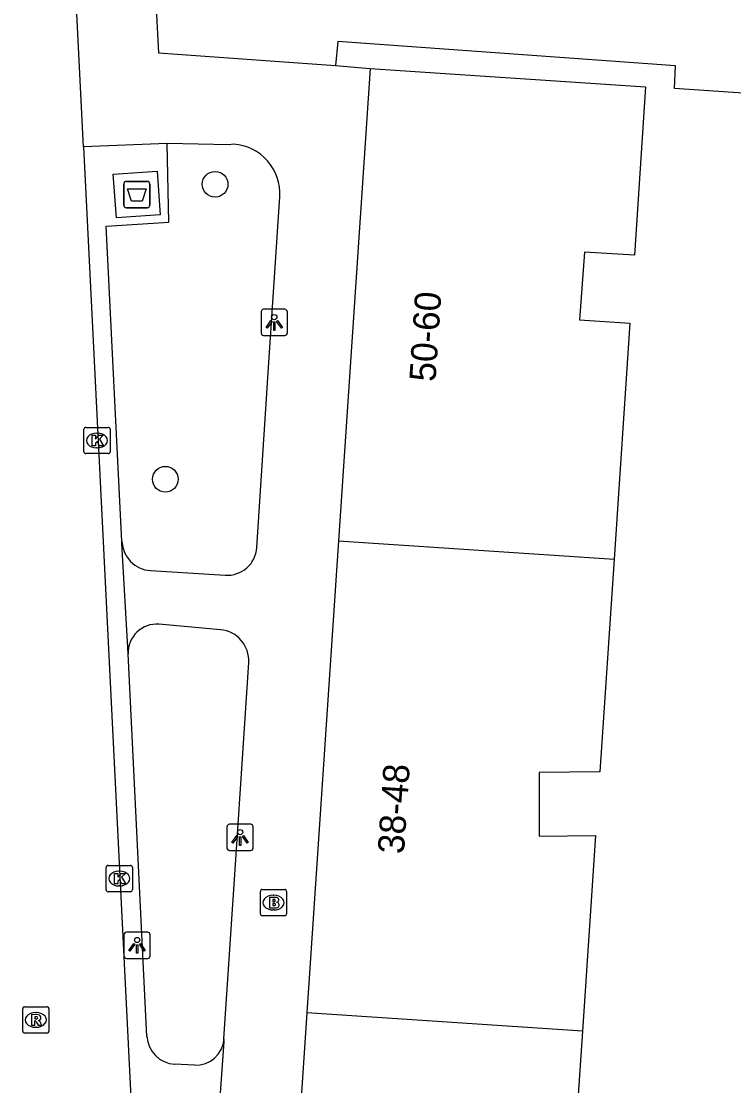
# Model space of a CAD drawing. Extents: x 161084 to 161928, y 385355 to 386522.
# Drawn here: x 161833.18 to 161860.29, y 386174.48 to 386214.96 of the extents above; entities that cross this region are included whole.
import ezdxf

# ---------------------------------------------------------------- set-up
doc = ezdxf.new("R2010")
doc.units = 0
for name, color, linetype in [('IMGEO_Afval_apart_plaats', 7, 'Continuous'), ('IMGEO_Boom', 7, 'Continuous'), ('IMGEO_Brandkraan', 7, 'Continuous'), ('IMGEO_Kolk', 7, 'Continuous'), ('IMGEO_Lichtpunt', 7, 'Continuous'), ('IMGEO_Pand', 7, 'Continuous'), ('IMGEO_Pand_nummerreeks', 7, 'Continuous'), ('IMGEO_Rijbaan_lokaal_open', 7, 'Continuous'), ('IMGEO_Rioolput', 7, 'Continuous'), ('IMGEO_Voetpad_gesloten', 7, 'Continuous'), ('IMGEO_Voetpad_open', 7, 'Continuous')]:
    doc.layers.add(name, color=color, linetype=linetype)

msp = doc.modelspace()

# ---------------------------------------------------------------- linework, layer by layer
at = {"layer": 'IMGEO_Afval_apart_plaats'}
for p, q in [((161837.183, 386208.873), (161837.973, 386208.873)), ((161837.973, 386208.873), (161837.183, 386208.873)), ((161837.083, 386207.973), (161837.083, 386208.773)), ((161837.083, 386208.773), (161837.083, 386207.973)), ((161838.073, 386208.773), (161838.073, 386207.973)), ((161838.073, 386207.973), (161838.073, 386208.773)), ((161837.973, 386207.873), (161837.183, 386207.873)), ((161837.183, 386207.873), (161837.973, 386207.873))]:
    msp.add_line(p, q, dxfattribs=at)
msp.add_lwpolyline([(161837.226, 386208.587), (161837.93, 386208.587), (161837.781, 386208.117), (161837.375, 386208.117), (161837.226, 386208.587)], dxfattribs=at)
for centre, start, end in [((161837.183, 386208.773), 90, 180), ((161837.183, 386208.773), 90, 180), ((161837.973, 386208.773), 0, 90), ((161837.973, 386208.773), 360, 90), ((161837.183, 386207.973), 180, 270), ((161837.183, 386207.973), 180, 270), ((161837.973, 386207.973), 270, 0), ((161837.973, 386207.973), 270, 0)]:
    msp.add_arc(centre, 0.1, start, end, dxfattribs=at)
at = {"layer": 'IMGEO_Boom'}
for centre in [(161840.559, 386208.764), (161838.665, 386197.545)]:
    msp.add_circle(centre, 0.489, dxfattribs=at)
at = {"layer": 'IMGEO_Brandkraan'}
for p, q in [((161842.28, 386181.016), (161842.28, 386181.868)), ((161842.355, 386181.942), (161843.207, 386181.942)), ((161842.768, 386181.722), (161842.793, 386181.722)), ((161843.281, 386181.868), (161843.281, 386181.016)), ((161843.207, 386180.942), (161842.355, 386180.942)), ((161842.791, 386181.162), (161842.766, 386181.162))]:
    msp.add_line(p, q, dxfattribs=at)
for points in [[(161842.28, 386181.016), (161842.28, 386181.868)], [(161842.355, 386181.942), (161843.207, 386181.942)], [(161843.281, 386181.868), (161843.281, 386181.016)], [(161842.628, 386181.642), (161842.628, 386181.242), (161842.841, 386181.242)], [(161842.859, 386181.642), (161842.628, 386181.642)], [(161842.807, 386181.561), (161842.753, 386181.561), (161842.753, 386181.485)], [(161842.753, 386181.485), (161842.806, 386181.485)], [(161842.815, 386181.409), (161842.753, 386181.409), (161842.753, 386181.328)], [(161842.753, 386181.328), (161842.815, 386181.328)], [(161843.207, 386180.942), (161842.355, 386180.942)]]:
    msp.add_lwpolyline(points, dxfattribs=at)
for centre, radius, start, end in [((161842.357, 386181.866), 0.0765, 91.552, 178.448), ((161842.357, 386181.866), 0.0765, 91.552, 178.448), ((161843.205, 386181.866), 0.0765, 1.552, 88.448), ((161843.205, 386181.866), 0.0765, 1.552, 88.448), ((161842.808, 386181.523), 0.0379, 267.8285, 90.9355), ((161842.816, 386181.368), 0.0404, 269.8759, 90.5077), ((161842.863, 386181.497), 0.145, 59.4692, 91.5367), ((161842.888, 386181.544), 0.0922, 285.5137, 58.1501), ((161842.893, 386181.352), 0.105, 301.3115, 78.989), ((161842.357, 386181.018), 0.0765, 181.552, 268.448), ((161842.357, 386181.018), 0.0765, 181.552, 268.448), ((161842.847, 386181.493), 0.251, 268.6676, 293.5347), ((161843.205, 386181.018), 0.0765, 271.552, 358.448), ((161843.205, 386181.018), 0.0765, 271.552, 358.448)]:
    msp.add_arc(centre, radius, start, end, dxfattribs=at)
for centre, major_axis, ratio, start_param, end_param in [((161842.767, 386181.442), (-0.387, 0.002), 0.722429, 4.712389, 7.853982), ((161842.792, 386181.442), (-0.39, 0.002), 0.717154, 1.570796, 4.712389)]:
    msp.add_ellipse(centre, major_axis=major_axis, ratio=ratio, start_param=start_param, end_param=end_param, dxfattribs=at)
at = {"layer": 'IMGEO_Kolk'}
for p, q in [((161835.64, 386199.519), (161836.492, 386199.519)), ((161835.565, 386198.593), (161835.565, 386199.445)), ((161836.053, 386199.299), (161836.078, 386199.299)), ((161836.566, 386199.445), (161836.566, 386198.593)), ((161836.076, 386198.739), (161836.051, 386198.739)), ((161836.492, 386198.519), (161835.64, 386198.519)), ((161836.411, 386181.93), (161836.411, 386182.782)), ((161836.486, 386182.856), (161837.338, 386182.856)), ((161836.899, 386182.636), (161836.924, 386182.636)), ((161837.412, 386182.782), (161837.412, 386181.93)), ((161837.338, 386181.856), (161836.486, 386181.856)), ((161836.922, 386182.076), (161836.897, 386182.076))]:
    msp.add_line(p, q, dxfattribs=at)
for points in [[(161835.64, 386199.519), (161836.492, 386199.519)], [(161835.565, 386198.593), (161835.565, 386199.445)], [(161835.886, 386199.219), (161836.009, 386199.219), (161836.009, 386199.068), (161836.139, 386199.219), (161836.303, 386199.219), (161836.157, 386199.068), (161836.31, 386198.819), (161836.158, 386198.819), (161836.073, 386198.983), (161836.009, 386198.916), (161836.009, 386198.819), (161835.886, 386198.819), (161835.886, 386199.219)], [(161836.566, 386199.445), (161836.566, 386198.593)], [(161836.492, 386198.519), (161835.64, 386198.519)], [(161836.411, 386181.93), (161836.411, 386182.782)], [(161836.486, 386182.856), (161837.338, 386182.856)], [(161836.732, 386182.556), (161836.855, 386182.556), (161836.855, 386182.405), (161836.985, 386182.556), (161837.149, 386182.556), (161837.003, 386182.405), (161837.156, 386182.156), (161837.004, 386182.156), (161836.919, 386182.32), (161836.855, 386182.253), (161836.855, 386182.156), (161836.732, 386182.156), (161836.732, 386182.556)], [(161837.412, 386182.782), (161837.412, 386181.93)], [(161837.338, 386181.856), (161836.486, 386181.856)]]:
    msp.add_lwpolyline(points, dxfattribs=at)
for centre, start, end in [((161835.642, 386199.443), 91.552, 178.448), ((161835.642, 386199.443), 91.552, 178.448), ((161836.49, 386199.443), 1.552, 88.448), ((161836.49, 386199.443), 1.552, 88.448), ((161835.642, 386198.595), 181.552, 268.448), ((161835.642, 386198.595), 181.552, 268.448), ((161836.49, 386198.595), 271.552, 358.448), ((161836.49, 386198.595), 271.552, 358.448), ((161836.488, 386182.78), 91.552, 178.448), ((161836.488, 386182.78), 91.552, 178.448), ((161837.336, 386182.78), 1.552, 88.448), ((161837.336, 386182.78), 1.552, 88.448), ((161836.488, 386181.932), 181.552, 268.448), ((161836.488, 386181.932), 181.552, 268.448), ((161837.336, 386181.932), 271.552, 358.448), ((161837.336, 386181.932), 271.552, 358.448)]:
    msp.add_arc(centre, 0.0765, start, end, dxfattribs=at)
for centre, major_axis, ratio, start_param, end_param in [((161836.052, 386199.019), (-0.387, 0.002), 0.722429, 4.712389, 7.853982), ((161836.077, 386199.019), (-0.39, 0.002), 0.717154, 1.570796, 4.712389), ((161836.898, 386182.356), (-0.387, 0.002), 0.722429, 4.712389, 7.853982), ((161836.923, 386182.356), (-0.39, 0.002), 0.717154, 1.570796, 4.712389)]:
    msp.add_ellipse(centre, major_axis=major_axis, ratio=ratio, start_param=start_param, end_param=end_param, dxfattribs=at)
at = {"layer": 'IMGEO_Lichtpunt'}
for p, q in [((161843.213, 386204.009), (161842.405, 386204.009)), ((161843.213, 386204.009), (161842.405, 386204.009)), ((161842.311, 386203.914), (161842.311, 386203.107)), ((161842.311, 386203.914), (161842.311, 386203.107)), ((161843.307, 386203.107), (161843.307, 386203.914)), ((161843.307, 386203.107), (161843.307, 386203.914)), ((161842.405, 386203.013), (161843.213, 386203.013)), ((161842.405, 386203.013), (161843.213, 386203.013)), ((161841.011, 386184.327), (161841.011, 386183.52)), ((161841.011, 386184.327), (161841.011, 386183.52)), ((161841.913, 386184.422), (161841.105, 386184.422)), ((161841.913, 386184.422), (161841.105, 386184.422)), ((161842.007, 386183.52), (161842.007, 386184.327)), ((161842.007, 386183.52), (161842.007, 386184.327)), ((161841.105, 386183.426), (161841.913, 386183.426)), ((161841.105, 386183.426), (161841.913, 386183.426)), ((161837.091, 386180.222), (161837.091, 386179.415)), ((161837.091, 386180.222), (161837.091, 386179.415)), ((161837.993, 386180.317), (161837.185, 386180.317)), ((161837.993, 386180.317), (161837.185, 386180.317)), ((161838.087, 386179.415), (161838.087, 386180.222)), ((161838.087, 386179.415), (161838.087, 386180.222)), ((161837.185, 386179.321), (161837.993, 386179.321)), ((161837.185, 386179.321), (161837.993, 386179.321))]:
    msp.add_line(p, q, dxfattribs=at)
for points in [[(161842.685, 386203.578), (161842.724, 386203.55), (161842.536, 386203.288), (161842.498, 386203.315), (161842.685, 386203.578)], [(161842.897, 386203.55), (161842.935, 386203.577), (161843.122, 386203.315), (161843.083, 386203.287), (161842.897, 386203.55)], [(161842.787, 386203.53), (161842.834, 386203.53), (161842.834, 386203.208), (161842.787, 386203.208), (161842.787, 386203.53)], [(161841.385, 386183.991), (161841.424, 386183.963), (161841.236, 386183.701), (161841.198, 386183.728), (161841.385, 386183.991)], [(161841.487, 386183.943), (161841.534, 386183.943), (161841.534, 386183.621), (161841.487, 386183.621), (161841.487, 386183.943)], [(161841.597, 386183.963), (161841.635, 386183.99), (161841.822, 386183.728), (161841.783, 386183.7), (161841.597, 386183.963)], [(161837.465, 386179.886), (161837.504, 386179.858), (161837.316, 386179.596), (161837.278, 386179.623), (161837.465, 386179.886)], [(161837.567, 386179.838), (161837.614, 386179.838), (161837.614, 386179.516), (161837.567, 386179.516), (161837.567, 386179.838)], [(161837.677, 386179.858), (161837.715, 386179.885), (161837.902, 386179.623), (161837.863, 386179.595), (161837.677, 386179.858)]]:
    msp.add_lwpolyline(points, dxfattribs=at)
for centre in [(161842.81, 386203.712), (161841.51, 386184.125), (161837.59, 386180.02)]:
    msp.add_circle(centre, 0.0994, dxfattribs=at)
for centre, start, end in [((161842.405, 386203.914), 90, 180), ((161842.405, 386203.914), 90, 180), ((161843.213, 386203.914), 0, 90), ((161843.213, 386203.914), 0, 90), ((161842.405, 386203.107), 180, 270), ((161842.405, 386203.107), 180, 270), ((161843.213, 386203.107), 270, 0), ((161843.213, 386203.107), 270, 360), ((161841.105, 386184.327), 90, 180), ((161841.105, 386184.327), 90, 180), ((161841.913, 386184.327), 0, 90), ((161841.913, 386184.327), 0, 90), ((161841.105, 386183.52), 180, 270), ((161841.105, 386183.52), 180, 270), ((161841.913, 386183.52), 270, 0), ((161841.913, 386183.52), 270, 360), ((161837.185, 386180.222), 90, 180), ((161837.185, 386180.222), 90, 180), ((161837.993, 386180.222), 0, 90), ((161837.993, 386180.222), 0, 90), ((161837.185, 386179.415), 180, 270), ((161837.185, 386179.415), 180, 270), ((161837.993, 386179.415), 270, 0), ((161837.993, 386179.415), 270, 360)]:
    msp.add_arc(centre, 0.0946, start, end, dxfattribs=at)
at = {"layer": 'IMGEO_Pand'}
for points in [[(161846.454, 386213.169), (161845.253, 386195.209)], [(161846.454, 386213.169), (161856.938, 386212.468), (161856.51, 386206.063), (161854.615, 386206.187), (161854.425, 386203.609), (161856.337, 386203.488), (161855.737, 386194.508)], [(161845.253, 386195.209), (161844.052, 386177.249)], [(161845.253, 386195.209), (161855.737, 386194.508)], [(161855.737, 386194.508), (161855.196, 386186.415), (161852.886, 386186.394), (161852.889, 386183.976), (161855.034, 386184.001), (161854.536, 386176.548)], [(161844.052, 386177.249), (161842.842, 386159.157)], [(161854.536, 386176.548), (161844.052, 386177.249)], [(161854.536, 386176.548), (161854.1, 386170.038), (161851.958, 386170.128), (161851.84, 386167.589), (161853.931, 386167.502), (161853.325, 386158.456)]]:
    msp.add_lwpolyline(points, dxfattribs=at)
at = {"layer": 'IMGEO_Rijbaan_lokaal_open'}
for points in [[(161835.551, 386210.191), (161833.562, 386250), (161833.241, 386256.16), (161833.184, 386256.652)], [(161867.348, 386211.769), (161858.036, 386212.413), (161858.081, 386213.263), (161845.23, 386214.196), (161845.145, 386213.278)], [(161845.145, 386213.278), (161846.454, 386213.169)], [(161835.551, 386210.191), (161838.183, 386157.485)]]:
    msp.add_lwpolyline(points, dxfattribs=at)
at = {"layer": 'IMGEO_Rioolput'}
for p, q in [((161833.237, 386176.555), (161833.237, 386177.407)), ((161833.312, 386177.481), (161834.164, 386177.481)), ((161833.725, 386177.261), (161833.75, 386177.261)), ((161834.238, 386177.407), (161834.238, 386176.555)), ((161834.164, 386176.481), (161833.312, 386176.481)), ((161833.748, 386176.701), (161833.723, 386176.701))]:
    msp.add_line(p, q, dxfattribs=at)
for points in [[(161833.237, 386176.555), (161833.237, 386177.407)], [(161833.312, 386177.481), (161834.164, 386177.481)], [(161834.238, 386177.407), (161834.238, 386176.555)], [(161833.826, 386177.179), (161833.574, 386177.181), (161833.574, 386176.781)], [(161833.574, 386176.781), (161833.698, 386176.781), (161833.698, 386176.943), (161833.709, 386176.943)], [(161833.752, 386177.1), (161833.698, 386177.1), (161833.698, 386177.019)], [(161833.698, 386177.019), (161833.75, 386177.019)], [(161833.756, 386176.914), (161833.827, 386176.781), (161833.967, 386176.781), (161833.902, 386176.907)], [(161834.164, 386176.481), (161833.312, 386176.481)]]:
    msp.add_lwpolyline(points, dxfattribs=at)
for centre, radius, start, end in [((161833.314, 386177.405), 0.0765, 91.552, 178.448), ((161833.314, 386177.405), 0.0765, 91.552, 178.448), ((161834.162, 386177.405), 0.0765, 1.552, 88.448), ((161834.162, 386177.405), 0.0765, 1.552, 88.448), ((161833.708, 386176.89), 0.0533, 26.0293, 88.6989), ((161833.734, 386177.208), 0.19, 274.7715, 282.9687), ((161833.758, 386177.004), 0.0964, 77.0061, 93.1865), ((161833.772, 386177.061), 0.0378, 276.6634, 79.6772), ((161833.825, 386177.069), 0.109, 350.3612, 89.416), ((161833.823, 386177.069), 0.112, 277.5842, 350.9817), ((161833.807, 386176.854), 0.108, 29.5134, 73.7905), ((161833.314, 386176.557), 0.0765, 181.552, 268.448), ((161833.314, 386176.557), 0.0765, 181.552, 268.448), ((161834.162, 386176.557), 0.0765, 271.552, 358.448), ((161834.162, 386176.557), 0.0765, 271.552, 358.448)]:
    msp.add_arc(centre, radius, start, end, dxfattribs=at)
for centre, major_axis, ratio, start_param, end_param in [((161833.724, 386176.981), (-0.387, 0.002), 0.722429, 4.712389, 7.853982), ((161833.749, 386176.981), (-0.39, 0.002), 0.717154, 1.570796, 4.712389)]:
    msp.add_ellipse(centre, major_axis=major_axis, ratio=ratio, start_param=start_param, end_param=end_param, dxfattribs=at)
at = {"layer": 'IMGEO_Voetpad_gesloten'}
msp.add_lwpolyline([(161836.802, 386207.482), (161836.683, 386209.144), (161838.353, 386209.264), (161838.472, 386207.602), (161836.802, 386207.482)], dxfattribs=at)
at = {"layer": 'IMGEO_Voetpad_open'}
for points in [[(161837.012, 386240.419), (161838.4, 386213.766), (161845.145, 386213.278)], [(161838.737, 386210.312), (161835.551, 386210.191)], [(161837.011, 386195.178), (161836.409, 386207.169), (161838.803, 386207.322), (161838.737, 386210.312)], [(161841.262, 386210.284), (161841.088, 386210.261), (161838.737, 386210.312)], [(161842.146, 386194.952), (161842.602, 386201.986), (161843.021, 386208.293)], [(161837.255, 386190.906), (161837.252, 386190.919), (161837.007, 386195.101), (161837.011, 386195.178)], [(161838.102, 386194.072), (161840.942, 386193.893)], [(161840.767, 386191.821), (161838.423, 386192.028)], [(161837.966, 386176.353), (161837.255, 386190.906)], [(161840.897, 386176.258), (161841.361, 386183.271), (161841.837, 386190.574)], [(161840.585, 386171.882), (161840.597, 386171.918), (161840.899, 386176.145), (161840.897, 386176.258)], [(161839.777, 386175.261), (161839.02, 386175.298)]]:
    msp.add_lwpolyline(points, dxfattribs=at)
for centre, radius, start, end in [((161841.152, 386208.414), 1.873, 356.2828, 86.6368), ((161838.175, 386195.235), 1.165, 182.8063, 266.4114), ((161841.014, 386195.025), 1.134, 266.347, 356.3207), ((161838.328, 386190.958), 1.074, 84.9152, 182.7833), ((161840.659, 386190.646), 1.18, 356.5054, 84.7577), ((161839.076, 386176.407), 1.111, 182.8105, 267.1352), ((161839.831, 386176.328), 1.069, 267.1308, 356.2188)]:
    msp.add_arc(centre, radius, start, end, dxfattribs=at)

# ---------------------------------------------------------------- texts
at = {"layer": 'IMGEO_Pand_nummerreeks'}
for s, p in [('50-60', (161848.943, 386201.234)), ('38-48', (161847.742, 386183.274))]:
    msp.add_text(s, height=1, rotation=86.1729, dxfattribs=at).set_placement(p)

doc.saveas('drawing.dxf')
